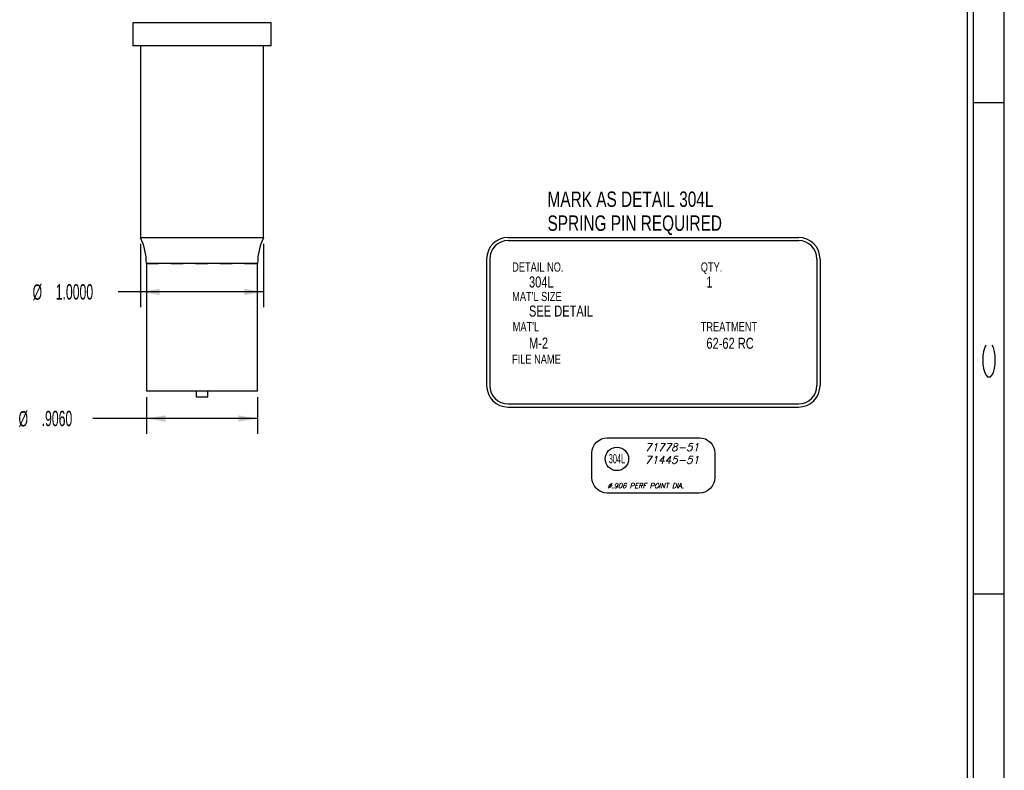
# Model space of a CAD drawing. Header units: inches. Extents: x 220 to 877, y 4 to 174.
# Tile 492 of 656: x 572 to 580, y 44 to 50. Entities that reach past the tile are written whole.
import ezdxf

# ---------------------------------------------------------------- set-up
doc = ezdxf.new("R2010")
doc.units = ezdxf.units.IN
doc.header["$LTSCALE"] = 0.5
doc.header["$MEASUREMENT"] = 0
doc.linetypes.add('HIDDEN', pattern=[0.22499999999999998, 0.15, -0.075])
for name, color, linetype in [('APP-M-S', 30, 'Continuous'), ('SID-M-D', 42, 'Continuous'), ('SID-M-H', 4, 'HIDDEN'), ('SID-M-M', 233, 'Continuous'), ('SID-M-S', 105, 'Continuous')]:
    doc.layers.add(name, color=color, linetype=linetype)
doc.styles.add('I', font='ITALIC.SHX')
doc.styles.add('R', font='ROMAND.SHX')
doc.styles.add('SLDTEXTSTYLE0', font='TXT', dxfattribs={"width": 0.5957446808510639})

# ---------------------------------------------------------------- blocks, each defined once
blk = doc.blocks.new('*U9')
at = {"layer": 'SID-M-S'}
for p, q in [((0.2499999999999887, 6.661338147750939e-16), (0.2499999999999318, 21.99999999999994)), ((0.3, 6.661338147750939e-16), (0.299999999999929, 21.99999999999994)), ((0.55, 6.661338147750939e-16), (0.549999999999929, 21.99999999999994)), ((0.2999999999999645, 10.99999999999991), (0.5499999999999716, 10.99999999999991)), ((0.2999999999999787, 6.999999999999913), (0.5499999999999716, 6.999999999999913))]:
    blk.add_line(p, q, dxfattribs=at)
at = {"layer": 'SID-M-D', "style": 'R', "width": 4}
blk.add_text('C', height=0.09999999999, rotation=90, dxfattribs=at).set_placement((0.4762159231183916, 8.715113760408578))

msp = doc.modelspace()

# ---------------------------------------------------------------- linework, layer by layer
at = {"layer": 'SID-M-D'}
for p, q in [((572.9250987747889, 48.15136677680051), (572.9250987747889, 47.6349591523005)), ((573.9250987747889, 48.15136677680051), (573.9250987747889, 47.6349591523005)), ((575.9189572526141, 48.20265207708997), (578.2849416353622, 48.20265207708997)), ((575.9189572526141, 48.17765207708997), (578.2849416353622, 48.17765207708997)), ((575.7439572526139, 48.02765207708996), (575.7439572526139, 46.99713048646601)), ((575.768957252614, 48.02765207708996), (575.768957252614, 46.99713048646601)), ((578.4349416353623, 48.02765207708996), (578.4349416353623, 46.99713048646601)), ((578.4599416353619, 48.02765207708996), (578.4599416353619, 46.99713048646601)), ((573.9250987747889, 47.7599591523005), (572.7416821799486, 47.7599591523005)), ((572.972098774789, 46.90136677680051), (572.972098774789, 46.60354754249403)), ((573.8780987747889, 46.90136677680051), (573.8780987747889, 46.60354754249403)), ((575.9189572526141, 46.84713048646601), (578.2849416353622, 46.84713048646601)), ((575.9189572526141, 46.822130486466), (578.2849416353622, 46.822130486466)), ((573.8780987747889, 46.72854754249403), (572.5347478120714, 46.72854754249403))]:
    msp.add_line(p, q, dxfattribs=at)
for centre, radius, start, end in [((575.9189572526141, 48.02765207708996), 0.1750000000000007, 90, 180), ((575.9189572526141, 48.02765207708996), 0.1500000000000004, 90, 180), ((578.2849416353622, 48.02765207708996), 0.1750000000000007, 0, 90), ((578.2849416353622, 48.02765207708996), 0.1500000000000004, 0, 90), ((575.9189572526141, 46.99713048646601), 0.1750000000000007, 180, 270), ((575.9189572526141, 46.99713048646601), 0.1499999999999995, 180, 270), ((578.2849416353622, 46.99713048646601), 0.1499999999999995, 270, 0), ((578.2849416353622, 46.99713048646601), 0.1749999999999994, 270, 0)]:
    msp.add_arc(centre, radius, start, end, dxfattribs=at)
for points in [[(572.9250987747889, 47.7599591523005), (573.0810987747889, 47.73395915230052), (573.0810987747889, 47.78595915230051)], [(573.9250987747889, 47.7599591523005), (573.769098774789, 47.78595915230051), (573.769098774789, 47.73395915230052)], [(572.972098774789, 46.72854754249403), (573.1280987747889, 46.70254754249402), (573.1280987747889, 46.75454754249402)], [(573.8780987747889, 46.72854754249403), (573.722098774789, 46.75454754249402), (573.722098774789, 46.70254754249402)]]:
    msp.add_solid(points, dxfattribs=at)
at = {"layer": 'SID-M-H'}
msp.add_line((572.972098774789, 47.98972793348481), (573.8780987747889, 47.98972793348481), dxfattribs=at)
at = {"layer": 'SID-M-M'}
msp.add_lwpolyline([(576.6019494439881, 46.24713048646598), (576.6019494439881, 46.447130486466, -0.4142135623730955), (576.7269494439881, 46.572130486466), (577.4769494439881, 46.572130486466, -0.4142135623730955), (577.6019494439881, 46.447130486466), (577.6019494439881, 46.24713048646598, -0.4142135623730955), (577.4769494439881, 46.12213048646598), (576.7269494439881, 46.12213048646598, -0.4142135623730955)], format="xyb", close=True, dxfattribs=at)
msp.add_circle((576.8052251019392, 46.39988351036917), 0.095313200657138, dxfattribs=at)
at = {"layer": 'SID-M-S'}
for p, q in [((572.8625987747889, 49.95136677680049), (572.8625987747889, 49.7633667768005)), ((573.9875987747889, 49.95136677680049), (572.8625987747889, 49.95136677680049)), ((573.9875987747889, 49.7633667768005), (573.9875987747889, 49.95136677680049)), ((573.9875987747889, 49.7633667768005), (572.8625987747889, 49.7633667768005)), ((572.9250987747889, 49.7633667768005), (572.9250987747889, 48.20136677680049)), ((573.9250987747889, 48.20136677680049), (573.9250987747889, 49.7633667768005)), ((573.9250987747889, 48.20136677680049), (572.9250987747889, 48.20136677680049)), ((572.972098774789, 47.98972793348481), (572.972098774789, 46.95136677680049)), ((573.8780987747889, 47.98972793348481), (572.972098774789, 47.98972793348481)), ((573.8780987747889, 46.95136677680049), (573.8780987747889, 47.98972793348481)), ((573.8780987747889, 46.95136677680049), (572.972098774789, 46.95136677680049)), ((573.378598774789, 46.95136677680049), (573.378598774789, 46.90486677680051)), ((573.4715987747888, 46.90486677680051), (573.4715987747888, 46.95136677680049)), ((573.378598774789, 46.90486677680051), (573.4715987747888, 46.90486677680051))]:
    msp.add_line(p, q, dxfattribs=at)
for centre, start, end in [((572.472098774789, 47.98972793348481), 0, 25.04169519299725), ((574.3780987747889, 47.98972793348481), 154.9583048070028, 180)]:
    msp.add_arc(centre, 0.4999999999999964, start, end, dxfattribs=at)

# ---------------------------------------------------------------- block references
at = {"layer": 'SID-M-D'}
msp.add_blockref('*U9', (579.4107340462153, 38.30166505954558), dxfattribs=at)

# ---------------------------------------------------------------- texts
at = {"layer": 'APP-M-S', "insert": (576.72811584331, 46.20113632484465), "char_height": 0.04, "width": 0.9051605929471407, "attachment_point": 1, "style": 'I'}
msp.add_mtext('{Ø.906 PERF POINT DIA.}', dxfattribs=at)
at = {"layer": 'SID-M-D', "style": 'SLDTEXTSTYLE0'}
for s, height, width, p in [('MARK AS DETAIL 304L', 0.125, 0.75, (576.2397568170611, 48.45220981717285)), ('SPRING PIN REQUIRED', 0.125, 0.75, (576.2397568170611, 48.25723461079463)), ('DETAIL NO.', 0.075, 0.75, (575.9518356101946, 47.92485810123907)), ('QTY.', 0.075, 0.75, (577.4880769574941, 47.92485810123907)), ('304L', 0.09, 0.7500000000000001, (576.0887771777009, 47.79557860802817)), ('1', 0.09, 0.7500000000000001, (577.533805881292, 47.79557860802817)), ("MAT'L SIZE", 0.075, 0.75, (575.9518356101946, 47.68475029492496)), ('SEE DETAIL', 0.09, 0.7500000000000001, (576.0887771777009, 47.55877372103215)), ("MAT'L", 0.075, 0.75, (575.9564663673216, 47.43858097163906)), ('TREATMENT', 0.075, 0.75, (577.4880769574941, 47.43858097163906)), ('M-2', 0.09, 0.7500000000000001, (576.0887771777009, 47.29753695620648)), ('62-62 RC', 0.09, 0.7500000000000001, (577.533805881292, 47.29646273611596)), ('FILE NAME', 0.075, 0.75, (575.9505412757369, 47.17445328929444))]:
    msp.add_text(s, height=height, dxfattribs=dict(at, width=width)).set_placement(p)
for s, insert, char_height, attachment_point in [('%%c', (572.0451804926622, 47.82091901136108), 0.125, 1), ('1.0000', (572.2336961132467, 47.82282873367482), 0.125, 1), ('%%c', (571.9306072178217, 46.78950740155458), 0.125, 1), ('.9060', (572.1191228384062, 46.79141712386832), 0.125, 1), ('{304L }', (576.805191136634, 46.43879800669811), 0.07500000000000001, 2)]:
    msp.add_mtext(s, dxfattribs=dict(at, insert=insert, char_height=char_height, attachment_point=attachment_point))
at = {"layer": 'SID-M-D', "insert": (577.0336238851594, 46.52615447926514), "char_height": 0.062, "width": 0.5025520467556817, "attachment_point": 1, "style": 'I'}
msp.add_mtext('{71778-51\\P71445-51}', dxfattribs=at)

doc.saveas('drawing.dxf')
